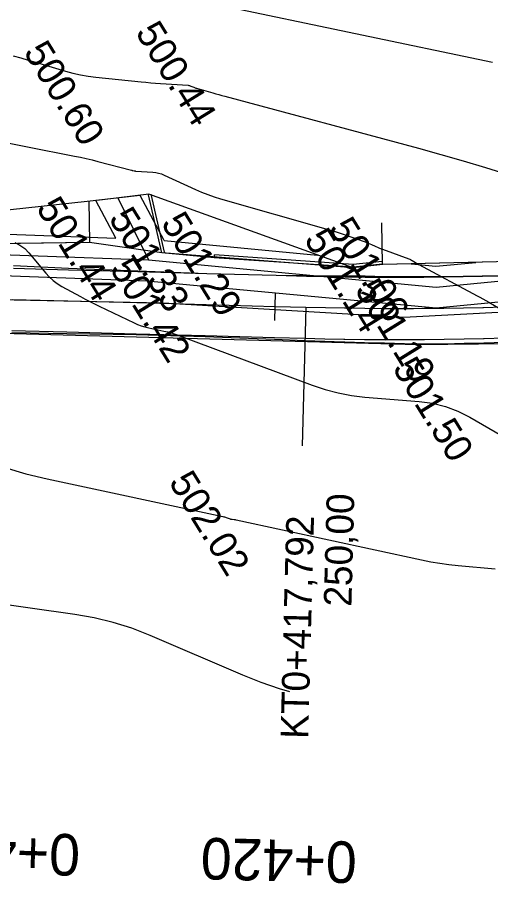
# Model space of a CAD drawing. Extents: x -636600 to -628587, y -1090963 to -1085869.
# Drawn here: x -629636.8 to -629602.6, y -1086065 to -1086002.4 of the extents above; entities that cross this region are included whole.
import ezdxf

# ---------------------------------------------------------------- set-up
doc = ezdxf.new("R2010")
doc.units = 0
for name, color, linetype in [('01_OBVOD PÚ', 7, 'Continuous'), ('01_PARCELY_NÁVRH_PC', 7, 'Continuous'), ('07_OCH_P A POPISY TI', 7, 'Continuous'), ('07_VODOVOD', 7, 'Continuous'), ('20', 7, 'Continuous'), ('23', 7, 'Continuous'), ('40', 7, 'Continuous'), ('56', 7, 'Continuous'), ('Ex_Major Contours', 7, 'Continuous'), ('Ex_Minor Contours', 7, 'Continuous'), ('HEKTOMETRY20', 7, 'Continuous'), ('HL_BODY', 7, 'Continuous'), ('koty_vše', 7, 'Continuous'), ('POLOMERY', 7, 'Continuous'), ('situace_osa', 7, 'Continuous'), ('situace_těleso', 7, 'Continuous'), ('situace_vozovka', 7, 'Continuous')]:
    doc.layers.add(name, color=color, linetype=linetype)

msp = doc.modelspace()

# ---------------------------------------------------------------- linework, layer by layer
at = {"layer": '01_OBVOD PÚ'}
msp.add_lwpolyline([(-629590.844, -1086019.794), (-629610.394, -1086020.247), (-629612.536, -1086020.49), (-629627.282, -1086015.154), (-629630.643, -1086015.573), (-629652.825, -1086017.969), (-629659.806, -1086017.134), (-629668.684, -1086014.673), (-629724.193, -1085995.508)], dxfattribs=at)
at = {"layer": '01_PARCELY_NÁVRH_PC'}
for points in [[(-629590.844, -1086019.794), (-629610.394, -1086020.247), (-629612.536, -1086020.49), (-629626.352, -1086019.398), (-629631.588, -1086018.648), (-629647.234, -1086018.876), (-629652.825, -1086017.969), (-629659.806, -1086017.134), (-629668.684, -1086014.673), (-629724.193, -1085995.508)], [(-629704.524, -1086007.868), (-629665.539, -1086021.812), (-629651.158, -1086024.839), (-629607.881, -1086026.016), (-629588.058, -1086025.812)]]:
    msp.add_lwpolyline(points, dxfattribs=at)
at = {"layer": '07_OCH_P A POPISY TI'}
for p, q in [((-629627.913, -1086015.265), (-629631.126, -1086015.607)), ((-629626.194, -1086018.517), (-629627.913, -1086015.265)), ((-629629.686, -1086018.33), (-629631.126, -1086015.607))]:
    msp.add_line(p, q, dxfattribs=at)
for points in [[(-629727.873, -1085995.954), (-629708.919, -1086002.733), (-629676.98, -1086014.217), (-629659.507, -1086020.243), (-629627.422, -1086021.414), (-629606.541, -1086023.383), (-629591.069, -1086021.887), (-629577.808, -1086021.591)], [(-629659.064, -1086017.223), (-629658.951, -1086017.261), (-629629.686, -1086018.33)], [(-629626.194, -1086018.517), (-629615.096, -1086019.563)], [(-629608.344, -1086020.2), (-629606.544, -1086020.37), (-629603.67, -1086020.092)]]:
    msp.add_lwpolyline(points, dxfattribs=at)
at = {"layer": '07_VODOVOD'}
msp.add_line((-629629.521, -1086015.433), (-629627.324, -1086019.917), dxfattribs=at)
msp.add_lwpolyline([(-629778.609, -1085970.158), (-629774.481, -1085970.848), (-629768.873, -1085976.728), (-629739.403, -1085989.859), (-629729.114, -1085993.917), (-629708.412, -1086001.321), (-629676.482, -1086012.802), (-629659.229, -1086018.752), (-629627.324, -1086019.917), (-629606.542, -1086021.876), (-629591.158, -1086020.388), (-629577.105, -1086020.075)], dxfattribs=at)
at = {"layer": '20'}
for p, q in [((-629610.399, -1086020.239), (-629610.467, -1086017.24)), ((-629590.844, -1086019.794), (-629610.399, -1086020.239))]:
    msp.add_line(p, q, dxfattribs=at)
at = {"layer": '23'}
for p, q in [((-629626.352, -1086019.398), (-629627.322, -1086015.202)), ((-629626.157, -1086019.353), (-629627.127, -1086015.157)), ((-629631.631, -1086015.649), (-629631.588, -1086018.648)), ((-629631.588, -1086018.648), (-629647.234, -1086018.876)), ((-629622.562, -1086019.749), (-629622.548, -1086019.549)), ((-629612.523, -1086020.435), (-629622.562, -1086019.749)), ((-629612.526, -1086020.234), (-629622.548, -1086019.549)), ((-629610.429, -1086020.023), (-629612.526, -1086020.234)), ((-629610.409, -1086020.222), (-629612.523, -1086020.435))]:
    msp.add_line(p, q, dxfattribs=at)
at = {"layer": '40'}
for p, q in [((-629626.267, -1086023.037), (-629654.745, -1086022.471)), ((-629608.858, -1086024.083), (-629626.267, -1086023.037)), ((-629591.395, -1086023.144), (-629608.858, -1086024.083))]:
    msp.add_line(p, q, dxfattribs=at)
at = {"layer": '56'}
msp.add_line((-629622.562, -1086019.749), (-629626.352, -1086019.398), dxfattribs=at)
at = {"layer": 'Ex_Major Contours'}
for points in [[(-629636.425, -1085998.163), (-629634.246, -1085998.806), (-629633.649, -1085998.968), (-629633.046, -1085999.101), (-629632.438, -1085999.207), (-629631.825, -1085999.285), (-629629.351, -1085999.54), (-629628.743, -1085999.62), (-629628.141, -1085999.733), (-629627.547, -1085999.878), (-629626.96, -1086000.057), (-629624.625, -1086000.836), (-629624.039, -1086001.022), (-629623.449, -1086001.191), (-629622.854, -1086001.343), (-629622.254, -1086001.478), (-629602.459, -1086005.621)], [(-629617.11, -1086051.123), (-629617.843, -1086050.909), (-629619.182, -1086050.445), (-629620.501, -1086049.917), (-629627.205, -1086047.045), (-629628.526, -1086046.53), (-629629.872, -1086046.106), (-629631.244, -1086045.773), (-629632.641, -1086045.532), (-629639.296, -1086044.607)]]:
    msp.add_lwpolyline(points, dxfattribs=at)
at = {"layer": 'Ex_Minor Contours'}
for points in [[(-629637.089, -1086005.153), (-629636.549, -1086005.311), (-629636.01, -1086005.469), (-629635.472, -1086005.628), (-629633.317, -1086006.264), (-629632.775, -1086006.41), (-629632.229, -1086006.531), (-629631.678, -1086006.627), (-629631.122, -1086006.697), (-629627.852, -1086007.036), (-629627.502, -1086007.07), (-629627.151, -1086007.102), (-629626.801, -1086007.13), (-629626.45, -1086007.156), (-629624.451, -1086007.291), (-629624.398, -1086007.297), (-629624.347, -1086007.308), (-629624.296, -1086007.323), (-629624.247, -1086007.343), (-629624.053, -1086007.433), (-629624.004, -1086007.455), (-629623.954, -1086007.474), (-629623.904, -1086007.492), (-629623.852, -1086007.507), (-629622.658, -1086007.846), (-629622.442, -1086007.907), (-629622.226, -1086007.967), (-629622.009, -1086008.027), (-629621.792, -1086008.085), (-629607.806, -1086011.841), (-629606.185, -1086012.287), (-629604.569, -1086012.751), (-629602.959, -1086013.235), (-629601.355, -1086013.738)], [(-629646.271, -1086009.706), (-629632.653, -1086012.404), (-629632.233, -1086012.491), (-629631.815, -1086012.583), (-629631.398, -1086012.682), (-629630.983, -1086012.788), (-629628.546, -1086013.425), (-629628.52, -1086013.432), (-629628.495, -1086013.438), (-629628.47, -1086013.444), (-629628.444, -1086013.451), (-629628.342, -1086013.475), (-629628.317, -1086013.48), (-629628.291, -1086013.484), (-629628.265, -1086013.488), (-629628.239, -1086013.49), (-629627.006, -1086013.574), (-629626.794, -1086013.598), (-629626.587, -1086013.641), (-629626.384, -1086013.702), (-629626.187, -1086013.783), (-629623.933, -1086014.822), (-629623.489, -1086015.017), (-629623.039, -1086015.194), (-629622.582, -1086015.353), (-629622.118, -1086015.494), (-629614.337, -1086017.702), (-629614.045, -1086017.787), (-629613.755, -1086017.877), (-629613.466, -1086017.972), (-629613.179, -1086018.072), (-629611.723, -1086018.591), (-629611.592, -1086018.639), (-629611.462, -1086018.689), (-629611.333, -1086018.742), (-629611.206, -1086018.797), (-629610.446, -1086019.134), (-629610.437, -1086019.137), (-629610.419, -1086019.144), (-629608.506, -1086019.834), (-629608.441, -1086019.859), (-629608.378, -1086019.888), (-629608.316, -1086019.921), (-629608.257, -1086019.956), (-629608.02, -1086020.107), (-629607.961, -1086020.144), (-629607.901, -1086020.18), (-629607.84, -1086020.215), (-629607.779, -1086020.248), (-629603.578, -1086022.498), (-629603.366, -1086022.612), (-629603.155, -1086022.728), (-629602.946, -1086022.846), (-629602.736, -1086022.965), (-629601.902, -1086023.446)], [(-629636.983, -1086018.663), (-629636.604, -1086018.847), (-629636.263, -1086019.093), (-629635.96, -1086019.403), (-629634.745, -1086020.862), (-629634.488, -1086021.143), (-629634.209, -1086021.397), (-629633.907, -1086021.623), (-629633.582, -1086021.822), (-629632.237, -1086022.562), (-629631.9, -1086022.744), (-629631.56, -1086022.921), (-629631.217, -1086023.094), (-629630.872, -1086023.261), (-629628.358, -1086024.456), (-629628.102, -1086024.569), (-629627.84, -1086024.667), (-629627.573, -1086024.749), (-629627.301, -1086024.815), (-629626.202, -1086025.05), (-629625.929, -1086025.113), (-629625.659, -1086025.187), (-629625.391, -1086025.27), (-629625.127, -1086025.364), (-629615.485, -1086028.969), (-629614.555, -1086029.281), (-629613.611, -1086029.527), (-629612.653, -1086029.706), (-629611.679, -1086029.819), (-629607.755, -1086030.14), (-629606.79, -1086030.272), (-629605.858, -1086030.507), (-629604.958, -1086030.845), (-629604.09, -1086031.286), (-629588.587, -1086040.262)], [(-629637.691, -1086034.903), (-629636.185, -1086035.365), (-629634.649, -1086035.74), (-629621.937, -1086038.453), (-629621.877, -1086038.467), (-629621.818, -1086038.484), (-629621.759, -1086038.502), (-629621.701, -1086038.522), (-629621.426, -1086038.625), (-629621.39, -1086038.637), (-629621.354, -1086038.647), (-629621.317, -1086038.654), (-629621.279, -1086038.658), (-629621.128, -1086038.67), (-629621.091, -1086038.674), (-629621.053, -1086038.679), (-629621.016, -1086038.685), (-629620.979, -1086038.693), (-629607.583, -1086041.59), (-629606.927, -1086041.721), (-629606.267, -1086041.833), (-629605.605, -1086041.925), (-629604.94, -1086041.997), (-629602.272, -1086042.247)]]:
    msp.add_lwpolyline(points, dxfattribs=at)
at = {"layer": 'HEKTOMETRY20'}
msp.add_lwpolyline([(-629618.186, -1086024.291), (-629618.133, -1086022.292)], dxfattribs=at)
at = {"layer": 'HL_BODY'}
msp.add_lwpolyline([(-629615.952, -1086023.35), (-629616.219, -1086033.347)], dxfattribs=at)
at = {"layer": 'POLOMERY'}
msp.add_lwpolyline([(-629615.952, -1086023.35), (-629616.219, -1086033.347)], dxfattribs=at)
at = {"layer": 'situace_osa'}
msp.add_lwpolyline([(-629601.698, -1086023.323), (-629603.123, -1086023.363), (-629603.161, -1086023.364), (-629604.548, -1086023.394), (-629605.974, -1086023.417), (-629607.399, -1086023.432), (-629608.161, -1086023.436), (-629608.825, -1086023.438), (-629610.251, -1086023.437), (-629611.676, -1086023.428), (-629613.102, -1086023.41), (-629613.161, -1086023.409), (-629614.527, -1086023.384), (-629615.952, -1086023.35), (-629618.159, -1086023.291), (-629623.157, -1086023.158), (-629628.156, -1086023.025), (-629633.154, -1086022.892), (-629637.132, -1086022.786)], dxfattribs=at)
at = {"layer": 'situace_těleso'}
for points in [[(-629637.066, -1086020.326), (-629633.09, -1086020.507), (-629628.094, -1086020.712), (-629623.097, -1086020.891), (-629618.098, -1086021.007), (-629615.891, -1086021.043), (-629614.478, -1086021.057), (-629613.124, -1086021.064), (-629613.066, -1086021.064), (-629611.654, -1086021.071), (-629610.242, -1086021.11), (-629608.829, -1086021.119), (-629608.171, -1086021.119), (-629607.417, -1086021.117), (-629606.004, -1086021.108), (-629604.592, -1086021.091), (-629603.218, -1086021.068), (-629603.18, -1086021.067), (-629601.767, -1086021.035)], [(-629601.621, -1086025.868), (-629603.06, -1086025.918), (-629603.099, -1086025.919), (-629604.5, -1086025.958), (-629605.94, -1086025.989), (-629607.38, -1086026.011), (-629608.149, -1086026.009), (-629608.82, -1086025.986), (-629610.26, -1086025.931), (-629611.7, -1086025.899), (-629613.139, -1086025.863), (-629613.199, -1086025.861), (-629614.578, -1086025.818), (-629616.017, -1086025.764), (-629618.223, -1086025.673), (-629623.219, -1086025.467), (-629628.217, -1086025.32), (-629633.217, -1086025.249), (-629637.196, -1086025.188)]]:
    msp.add_lwpolyline(points, dxfattribs=at)
at = {"layer": 'situace_vozovka'}
for points in [[(-629601.766, -1086021.075), (-629603.179, -1086021.113), (-629603.217, -1086021.114), (-629604.591, -1086021.144), (-629606.004, -1086021.167), (-629607.416, -1086021.182), (-629608.171, -1086021.186), (-629608.829, -1086021.188), (-629610.242, -1086021.187), (-629611.655, -1086021.178), (-629613.067, -1086021.16), (-629613.126, -1086021.159), (-629614.48, -1086021.135), (-629615.892, -1086021.101), (-629618.099, -1086021.042), (-629623.098, -1086020.909), (-629628.096, -1086020.776), (-629633.094, -1086020.643), (-629637.072, -1086020.537)], [(-629601.63, -1086025.572), (-629603.067, -1086025.612), (-629603.106, -1086025.613), (-629604.506, -1086025.643), (-629605.944, -1086025.667), (-629607.382, -1086025.682), (-629608.151, -1086025.686), (-629608.821, -1086025.688), (-629610.259, -1086025.687), (-629611.698, -1086025.677), (-629613.136, -1086025.66), (-629613.195, -1086025.659), (-629614.574, -1086025.634), (-629616.012, -1086025.599), (-629618.219, -1086025.541), (-629623.217, -1086025.407), (-629628.216, -1086025.274), (-629633.214, -1086025.141), (-629637.192, -1086025.035)]]:
    msp.add_lwpolyline(points, dxfattribs=at)

# ---------------------------------------------------------------- texts
at = {"layer": 'HEKTOMETRY20'}
for s, p in [('0+440', (-629632.224, -1086061.43)), ('0+420', (-629612.231, -1086061.963))]:
    msp.add_text(s, height=3, rotation=178.47375, dxfattribs=at).set_placement(p)
at = {"layer": 'HL_BODY'}
msp.add_text('KT0+417,792', height=2, rotation=88.47375, dxfattribs=at).set_placement((-629615.783, -1086054.546))
at = {"layer": 'koty_vše'}
for s, p in [('500.44', (-629628.306, -1086003.469)), ('500.60', (-629636.387, -1086004.887)), ('501.44', (-629635.478, -1086016.156)), ('501.33', (-629630.242, -1086016.906)), ('501.29', (-629626.457, -1086017.25)), ('501.06', (-629614.364, -1086017.626)), ('501.14', (-629616.116, -1086018.425)), ('501.42', (-629630.157, -1086020.545)), ('501.19', (-629612.455, -1086022.066)), ('501.50', (-629609.729, -1086027.734)), ('502.02', (-629625.897, -1086035.964))]:
    msp.add_text(s, height=2, rotation=301.70867, dxfattribs=at).set_placement(p)
at = {"layer": 'POLOMERY'}
msp.add_text('250,00', height=2, rotation=88.47375, dxfattribs=at).set_placement((-629612.657, -1086044.99))

doc.saveas('drawing.dxf')
